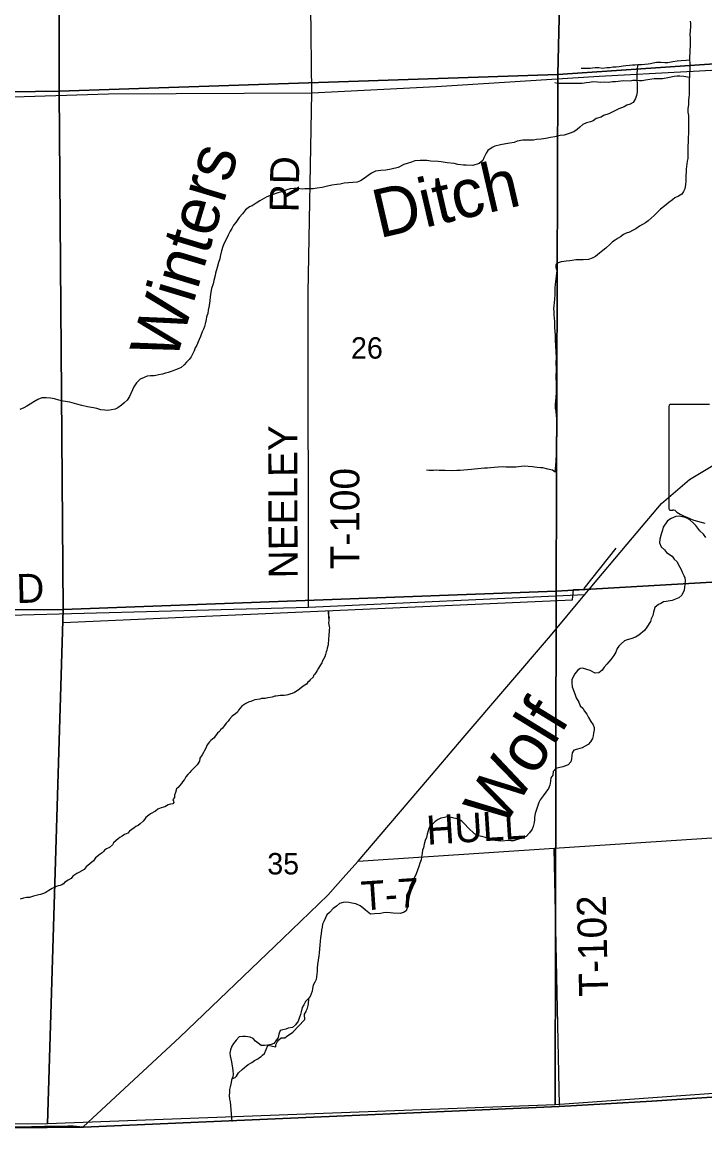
# Model space of a CAD drawing. Extents: x 1588073 to 2013523, y 1090242 to 1357120.
# Drawn here: x 1768455 to 1775515, y 1185832 to 1197284 of the extents above; entities that cross this region are included whole.
import ezdxf

# ---------------------------------------------------------------- set-up
doc = ezdxf.new("R2010")
doc.units = 0
for name, color, linetype in [('GM_X_Adjacent_County', 7, 'Continuous'), ('GM_X_County', 7, 'Continuous'), ('GM_X_County_Road', 7, 'Continuous'), ('GM_X_County_Road_Text', 7, 'Continuous'), ('GM_X_Minor_River', 7, 'Continuous'), ('GM_X_Minor_River_Text', 7, 'Continuous'), ('GM_X_Section', 7, 'Continuous'), ('GM_X_Section_Text', 7, 'Continuous'), ('GM_X_State_Route', 7, 'Continuous'), ('GM_X_State_Shield', 7, 'Continuous'), ('GM_X_Township', 7, 'Continuous'), ('GM_X_Township_Road', 7, 'Continuous'), ('GM_X_Township_Road_Text', 7, 'Continuous')]:
    doc.layers.add(name, color=color, linetype=linetype)

msp = doc.modelspace()

# ---------------------------------------------------------------- linework, layer by layer
at = {"layer": 'GM_X_Adjacent_County'}
msp.add_lwpolyline([(1753019, 1186176), (1755657, 1186096), (1758129, 1186050), (1760792, 1185951), (1760882, 1185948), (1762974, 1185870), (1766082, 1185832), (1769090, 1185861), (1774008, 1186075), (1774968, 1186130), (1777293, 1186285)], dxfattribs=at)
at = {"layer": 'GM_X_County'}
msp.add_lwpolyline([(1777293, 1186285), (1774968, 1186130), (1774008, 1186075), (1769090, 1185861), (1766082, 1185832), (1762974, 1185870), (1760882, 1185948), (1760792, 1185951), (1758129, 1186050), (1755657, 1186096), (1753019, 1186176)], dxfattribs=at)
at = {"layer": 'GM_X_County_Road'}
for points in [[(1763648, 1191143), (1763650, 1191143), (1765428, 1191106), (1766255, 1191097), (1771416, 1191235), (1774275, 1191367)], [(1766081, 1185846), (1766086, 1185845), (1766135, 1185843), (1766362, 1185843), (1766562, 1185846), (1766821, 1185848), (1767189, 1185852), (1767550, 1185856), (1767898, 1185861), (1768075, 1185862), (1768262, 1185864), (1768413, 1185865), (1768686, 1185869), (1768813, 1185871), (1768928, 1185873), (1768984, 1185873), (1769016, 1185872), (1769049, 1185868), (1769086, 1185863)]]:
    msp.add_lwpolyline(points, dxfattribs=at)
at = {"layer": 'GM_X_Minor_River'}
for p, q in [((1774267, 1191429), (1774596, 1191847)), ((1774147, 1191312), (1774157, 1191418)), ((1774157, 1191418), (1774159, 1191418)), ((1774159, 1191418), (1774263, 1191423)), ((1774263, 1191423), (1774267, 1191429)), ((1768881, 1191077), (1774147, 1191310)), ((1774147, 1191310), (1774147, 1191312))]:
    msp.add_line(p, q, dxfattribs=at)
for points in [[(1775363, 1197294), (1775365, 1197268), (1775365, 1197236), (1775362, 1197198), (1775360, 1197152), (1775362, 1197120), (1775361, 1197036), (1775358, 1196998), (1775357, 1196897), (1775359, 1196855), (1775360, 1196815), (1775360, 1196785), (1775356, 1196759), (1775356, 1196723), (1775353, 1196691), (1775351, 1196653), (1775353, 1196619), (1775354, 1196589), (1775354, 1196563), (1775352, 1196535), (1775349, 1196509), (1775347, 1196477), (1775345, 1196432), (1775340, 1196388), (1775340, 1196354), (1775344, 1196320), (1775345, 1196288), (1775345, 1196260), (1775347, 1196222), (1775346, 1196134), (1775343, 1196090), (1775343, 1196044), (1775340, 1196004), (1775340, 1195915), (1775337, 1195875), (1775333, 1195845), (1775329, 1195819), (1775326, 1195793), (1775322, 1195765), (1775322, 1195735), (1775319, 1195699), (1775319, 1195641), (1775314, 1195605), (1775306, 1195561), (1775294, 1195533), (1775275, 1195505), (1775241, 1195485), (1775205, 1195466), (1775179, 1195446), (1775142, 1195418), (1775100, 1195384), (1775057, 1195349), (1775025, 1195319), (1774991, 1195285), (1774958, 1195256), (1774930, 1195230), (1774902, 1195210), (1774871, 1195190), (1774839, 1195173), (1774801, 1195147), (1774768, 1195129), (1774734, 1195113), (1774702, 1195102), (1774674, 1195088), (1774644, 1195064), (1774617, 1195052), (1774587, 1195029), (1774561, 1195011), (1774535, 1194989), (1774492, 1194947), (1774458, 1194922), (1774425, 1194894), (1774385, 1194862), (1774349, 1194843), (1774310, 1194831), (1774258, 1194827), (1774230, 1194826), (1774182, 1194826), (1774144, 1194821), (1774118, 1194815), (1774082, 1194811), (1774056, 1194809), (1774030, 1194806), (1773999, 1194794), (1773973, 1194776), (1773975, 1194748), (1773983, 1194716), (1773980, 1194686), (1773978, 1194660), (1773974, 1194628), (1773971, 1194602), (1773967, 1194572), (1773965, 1194538), (1773962, 1194506)], [(1775358, 1196892), (1775351, 1196891), (1775321, 1196888), (1775271, 1196882), (1775229, 1196879), (1775183, 1196875), (1775132, 1196864), (1775102, 1196864), (1775060, 1196866), (1775014, 1196865), (1774980, 1196861), (1774954, 1196853), (1774928, 1196850), (1774894, 1196846), (1774858, 1196842), (1774823, 1196841), (1774793, 1196839), (1774767, 1196839), (1774735, 1196835), (1774697, 1196832), (1774669, 1196828), (1774629, 1196822), (1774597, 1196819), (1774563, 1196817), (1774531, 1196813), (1774500, 1196812), (1774456, 1196806), (1774418, 1196810), (1774380, 1196811), (1774354, 1196809), (1774328, 1196805), (1774296, 1196804), (1774264, 1196806), (1774236, 1196806)], [(1774817, 1196840), (1774813, 1196789), (1774811, 1196752), (1774810, 1196716), (1774812, 1196682), (1774814, 1196652), (1774813, 1196622), (1774815, 1196594), (1774815, 1196560), (1774808, 1196524), (1774798, 1196494), (1774772, 1196452), (1774743, 1196434), (1774709, 1196425), (1774681, 1196409), (1774625, 1196389), (1774598, 1196372), (1774548, 1196348), (1774522, 1196336), (1774467, 1196317), (1774441, 1196303), (1774391, 1196288), (1774361, 1196264), (1774331, 1196252), (1774290, 1196242), (1774252, 1196225), (1774222, 1196197), (1774193, 1196173), (1774159, 1196150), (1774111, 1196132), (1774059, 1196114), (1774020, 1196111), (1773964, 1196099), (1773918, 1196092), (1773870, 1196082), (1773822, 1196075), (1773773, 1196069), (1773743, 1196065), (1773693, 1196062), (1773633, 1196062), (1773575, 1196053), (1773543, 1196039), (1773498, 1196032), (1773458, 1196026), (1773402, 1196015), (1773342, 1196003), (1773314, 1195987), (1773269, 1195956), (1773253, 1195928), (1773230, 1195880), (1773218, 1195852), (1773182, 1195824), (1773117, 1195803), (1773045, 1195806), (1773019, 1195806), (1772959, 1195812), (1772923, 1195823), (1772849, 1195830), (1772787, 1195840), (1772757, 1195843), (1772681, 1195847), (1772639, 1195852), (1772570, 1195854), (1772516, 1195851), (1772480, 1195837), (1772436, 1195822), (1772402, 1195812), (1772343, 1195780), (1772271, 1195763), (1772215, 1195754), (1772164, 1195750), (1772110, 1195743), (1772066, 1195723), (1772034, 1195697), (1771983, 1195660), (1771955, 1195642), (1771921, 1195628), (1771875, 1195625), (1771830, 1195623), (1771786, 1195618), (1771744, 1195610), (1771710, 1195606), (1771658, 1195597), (1771614, 1195589), (1771557, 1195574), (1771507, 1195566), (1771465, 1195561), (1771413, 1195559), (1771379, 1195559), (1771353, 1195558), (1771327, 1195560), (1771297, 1195564), (1771269, 1195564), (1771228, 1195559), (1771192, 1195551), (1771142, 1195530), (1771100, 1195518), (1771039, 1195499), (1770987, 1195479), (1770961, 1195465), (1770914, 1195436)], [(1775355, 1196712), (1775297, 1196720), (1775257, 1196724), (1775229, 1196724), (1775197, 1196723), (1775149, 1196711), (1775077, 1196698), (1775037, 1196696), (1774992, 1196697), (1774944, 1196691), (1774902, 1196685), (1774868, 1196678), (1774838, 1196678), (1774800, 1196680), (1774770, 1196679), (1774742, 1196675), (1774678, 1196676), (1774645, 1196674), (1774591, 1196666), (1774559, 1196665), (1774517, 1196661), (1774481, 1196662), (1774431, 1196660), (1774405, 1196664), (1774357, 1196665), (1774323, 1196661), (1774286, 1196657), (1774246, 1196650), (1774214, 1196648), (1774064, 1196650), (1774028, 1196648), (1773994, 1196650), (1773964, 1196657)], [(1770914, 1195436), (1770876, 1195412), (1770832, 1195386), (1770806, 1195373), (1770765, 1195345), (1770735, 1195303), (1770700, 1195265), (1770666, 1195214), (1770641, 1195184), (1770623, 1195152), (1770605, 1195124), (1770584, 1195080), (1770560, 1195030), (1770543, 1194998), (1770531, 1194964), (1770516, 1194918), (1770502, 1194862), (1770498, 1194836), (1770487, 1194800), (1770473, 1194748), (1770456, 1194690), (1770452, 1194664), (1770437, 1194612), (1770431, 1194578), (1770414, 1194530), (1770404, 1194472), (1770391, 1194376), (1770386, 1194338), (1770380, 1194306), (1770374, 1194272), (1770363, 1194236), (1770359, 1194208), (1770349, 1194164), (1770342, 1194138), (1770332, 1194108), (1770318, 1194082), (1770299, 1194034), (1770275, 1193979), (1770260, 1193945), (1770246, 1193917), (1770234, 1193885), (1770221, 1193859), (1770203, 1193823), (1770181, 1193797), (1770156, 1193769), (1770130, 1193741), (1770098, 1193712), (1770069, 1193698), (1770041, 1193688), (1770007, 1193676), (1769965, 1193663), (1769939, 1193655), (1769906, 1193643), (1769868, 1193636), (1769822, 1193628), (1769784, 1193627), (1769748, 1193625), (1769716, 1193609), (1769675, 1193594), (1769637, 1193556), (1769610, 1193514), (1769596, 1193484), (1769567, 1193412), (1769541, 1193374), (1769511, 1193347), (1769482, 1193323), (1769446, 1193295), (1769416, 1193283), (1769380, 1193276), (1769341, 1193270), (1769311, 1193272), (1769269, 1193277), (1769227, 1193289), (1769193, 1193298), (1769131, 1193306), (1769073, 1193321), (1769021, 1193335), (1768947, 1193354), (1768879, 1193367), (1768835, 1193375), (1768789, 1193388), (1768747, 1193396), (1768703, 1193401), (1768659, 1193399), (1768619, 1193383), (1768575, 1193360), (1768538, 1193336), (1768504, 1193314), (1768472, 1193295), (1768433, 1193279)], [(1773962, 1194506), (1773962, 1194470), (1773960, 1194417), (1773955, 1194389), (1773953, 1194349), (1773951, 1194323), (1773954, 1194291), (1773954, 1194259), (1773958, 1194223), (1773959, 1194189), (1773959, 1194159), (1773961, 1194127), (1773962, 1194089), (1773966, 1194045), (1773967, 1194002), (1773971, 1193926), (1773974, 1193888), (1773974, 1193862), (1773976, 1193832), (1773975, 1193748), (1773977, 1193716), (1773975, 1193593), (1773977, 1193567), (1773976, 1193451), (1773972, 1193407), (1773969, 1193367), (1773967, 1193335), (1773968, 1193293), (1773972, 1193261), (1773978, 1193214), (1773979, 1193188), (1773981, 1193158), (1773981, 1193126), (1773983, 1193094), (1773981, 1192894), (1773978, 1192862), (1773978, 1192826), (1773976, 1192796), (1773975, 1192770), (1773973, 1192743), (1773971, 1192707), (1773968, 1192659), (1773968, 1192631), (1773940, 1192652), (1773890, 1192664), (1773840, 1192675), (1773814, 1192677), (1773780, 1192679), (1773734, 1192686), (1773686, 1192690), (1773652, 1192692), (1773614, 1192689), (1773561, 1192683), (1773523, 1192682), (1773455, 1192682), (1773427, 1192685), (1773379, 1192683), (1773337, 1192678), (1773297, 1192676), (1773267, 1192674), (1773235, 1192671), (1773166, 1192665), (1773134, 1192664), (1773102, 1192660), (1773064, 1192654), (1773022, 1192653), (1772984, 1192649), (1772950, 1192647), (1772890, 1192644), (1772829, 1192648), (1772767, 1192649), (1772735, 1192651), (1772707, 1192650), (1772665, 1192648), (1772635, 1192652)], [(1775525, 1191956), (1775499, 1191989), (1775463, 1192025), (1775442, 1192053), (1775422, 1192080), (1775392, 1192108), (1775364, 1192134), (1775338, 1192153), (1775310, 1192163), (1775282, 1192171), (1775248, 1192176), (1775216, 1192172), (1775166, 1192152), (1775128, 1192129), (1775083, 1192063), (1775075, 1192033), (1775062, 1191991), (1775050, 1191937), (1775047, 1191901), (1775063, 1191861), (1775099, 1191830), (1775118, 1191802), (1775176, 1191763), (1775198, 1191731), (1775228, 1191703), (1775243, 1191675), (1775269, 1191624), (1775279, 1191598), (1775298, 1191564), (1775308, 1191538), (1775312, 1191511), (1775308, 1191471), (1775305, 1191441), (1775299, 1191411), (1775278, 1191359), (1775244, 1191332), (1775210, 1191318), (1775178, 1191304), (1775115, 1191295), (1775087, 1191291), (1775061, 1191275), (1775035, 1191262), (1774999, 1191232), (1774984, 1191184), (1774978, 1191150), (1774961, 1191114), (1774953, 1191088), (1774914, 1191028), (1774892, 1190996), (1774833, 1190947), (1774797, 1190925), (1774749, 1190910), (1774711, 1190898), (1774684, 1190886), (1774650, 1190858), (1774624, 1190833), (1774609, 1190807), (1774593, 1190771), (1774575, 1190735), (1774542, 1190693), (1774502, 1190647), (1774475, 1190614), (1774453, 1190586), (1774418, 1190556), (1774382, 1190554), (1774329, 1190581), (1774251, 1190604), (1774224, 1190600), (1774198, 1190580), (1774170, 1190548), (1774153, 1190515), (1774139, 1190485), (1774139, 1190453), (1774144, 1190412), (1774160, 1190368), (1774174, 1190328), (1774185, 1190298)], [(1771629, 1191134), (1771627, 1191120), (1771624, 1191200), (1771625, 1191091), (1771624, 1191077), (1771628, 1191053), (1771630, 1191035), (1771633, 1191021), (1771631, 1191001), (1771629, 1190987), (1771628, 1190951), (1771626, 1190933), (1771624, 1190917), (1771623, 1190887), (1771621, 1190867), (1771621, 1190847), (1771610, 1190811), (1771606, 1190791), (1771599, 1190773), (1771597, 1190759), (1771591, 1190745), (1771586, 1190723), (1771570, 1190697), (1771558, 1190673), (1771553, 1190659), (1771539, 1190638), (1771520, 1190606), (1771506, 1190582), (1771494, 1190564), (1771481, 1190544), (1771469, 1190528), (1771463, 1190512), (1771432, 1190485), (1771424, 1190471), (1771410, 1190461), (1771394, 1190441), (1771361, 1190420), (1771341, 1190402), (1771309, 1190378), (1771270, 1190353), (1771248, 1190343), (1771232, 1190339), (1771202, 1190330), (1771188, 1190326), (1771164, 1190322), (1771150, 1190323), (1771124, 1190321), (1771102, 1190319), (1771083, 1190316), (1771069, 1190314), (1771039, 1190306), (1770995, 1190299), (1770967, 1190293), (1770929, 1190290), (1770913, 1190286), (1770863, 1190277), (1770845, 1190271), (1770820, 1190261), (1770802, 1190256), (1770768, 1190240), (1770746, 1190226), (1770728, 1190211), (1770691, 1190171), (1770681, 1190151), (1770660, 1190134), (1770628, 1190108), (1770601, 1190078), (1770585, 1190056), (1770565, 1190035), (1770548, 1190011), (1770528, 1189985), (1770507, 1189967), (1770501, 1189953), (1770475, 1189934), (1770450, 1189902), (1770442, 1189886), (1770406, 1189857), (1770391, 1189843), (1770381, 1189829), (1770367, 1189811), (1770354, 1189779), (1770342, 1189755), (1770330, 1189733), (1770317, 1189710), (1770294, 1189674), (1770290, 1189642), (1770265, 1189606), (1770239, 1189578), (1770198, 1189539), (1770190, 1189525), (1770170, 1189505), (1770149, 1189482), (1770135, 1189454), (1770112, 1189430), (1770104, 1189414), (1770078, 1189384), (1770069, 1189370), (1770053, 1189359), (1770041, 1189321), (1770032, 1189293), (1770030, 1189269)], [(1774185, 1190298), (1774211, 1190255), (1774225, 1190217), (1774252, 1190191), (1774270, 1190161), (1774294, 1190128), (1774312, 1190094), (1774335, 1190054), (1774359, 1190021), (1774369, 1189993), (1774369, 1189967), (1774364, 1189933), (1774360, 1189907), (1774354, 1189877), (1774331, 1189843), (1774309, 1189815), (1774277, 1189800), (1774246, 1189782), (1774198, 1189768), (1774160, 1189759), (1774144, 1189731), (1774139, 1189701), (1774135, 1189667), (1774129, 1189637), (1774102, 1189607), (1774046, 1189585), (1774002, 1189574), (1773974, 1189568), (1773947, 1189536), (1773941, 1189500), (1773923, 1189470), (1773918, 1189436), (1773910, 1189394), (1773897, 1189360), (1773871, 1189323), (1773841, 1189287), (1773812, 1189245), (1773798, 1189217), (1773788, 1189187), (1773769, 1189135), (1773761, 1189101), (1773754, 1189065), (1773754, 1189039), (1773750, 1189009), (1773739, 1188969), (1773729, 1188939), (1773703, 1188903), (1773666, 1188865), (1773620, 1188846), (1773535, 1188819), (1773509, 1188819), (1773473, 1188823), (1773421, 1188818), (1773379, 1188820), (1773347, 1188825), (1773313, 1188831), (1773279, 1188841), (1773247, 1188854), (1773219, 1188862), (1773163, 1188874), (1773133, 1188893), (1773066, 1188954), (1773034, 1188992), (1773000, 1189022), (1772970, 1189043), (1772918, 1189053), (1772892, 1189062), (1772850, 1189068), (1772822, 1189062), (1772786, 1189055), (1772756, 1189041), (1772725, 1189021), (1772669, 1188965), (1772652, 1188922), (1772644, 1188890), (1772636, 1188854), (1772623, 1188824), (1772613, 1188786), (1772604, 1188748), (1772596, 1188722), (1772592, 1188692), (1772583, 1188650), (1772581, 1188624), (1772567, 1188588), (1772558, 1188556), (1772542, 1188516), (1772530, 1188478), (1772487, 1188394), (1772476, 1188368), (1772460, 1188334), (1772454, 1188308), (1772441, 1188280), (1772431, 1188254), (1772429, 1188228), (1772431, 1188188), (1772430, 1188156), (1772436, 1188126), (1772426, 1188096), (1772399, 1188080), (1772363, 1188070), (1772291, 1188071)], [(1770030, 1189269), (1770015, 1189249), (1770021, 1189231), (1770025, 1189217), (1770013, 1189203), (1769988, 1189199), (1769964, 1189192), (1769932, 1189172), (1769916, 1189168), (1769894, 1189161), (1769874, 1189153), (1769858, 1189147), (1769835, 1189127), (1769781, 1189098), (1769766, 1189084), (1769734, 1189063), (1769722, 1189041), (1769707, 1189025), (1769675, 1188997), (1769655, 1188980), (1769630, 1188968), (1769614, 1188954), (1769566, 1188919), (1769549, 1188901), (1769513, 1188884), (1769491, 1188868), (1769467, 1188854), (1769448, 1188840), (1769428, 1188823), (1769400, 1188799), (1769391, 1188779), (1769357, 1188752), (1769329, 1188736), (1769306, 1188724), (1769298, 1188710), (1769284, 1188696), (1769262, 1188683), (1769213, 1188643), (1769192, 1188612), (1769117, 1188551), (1769095, 1188523), (1769042, 1188492), (1769022, 1188482), (1768980, 1188454), (1768963, 1188431), (1768931, 1188413), (1768893, 1188390), (1768882, 1188374), (1768864, 1188366), (1768848, 1188360), (1768828, 1188354), (1768810, 1188349), (1768790, 1188341), (1768766, 1188329), (1768731, 1188308), (1768709, 1188294), (1768693, 1188284), (1768677, 1188277), (1768644, 1188265), (1768628, 1188263), (1768572, 1188248), (1768552, 1188242), (1768530, 1188235), (1768502, 1188233), (1768468, 1188228), (1768434, 1188218)], [(1772291, 1188071), (1772261, 1188075), (1772219, 1188078), (1772193, 1188076), (1772159, 1188070), (1772097, 1188067), (1772058, 1188063), (1772005, 1188102), (1771979, 1188126), (1771949, 1188147), (1771905, 1188169), (1771865, 1188174), (1771833, 1188184), (1771801, 1188186), (1771773, 1188182), (1771737, 1188171), (1771706, 1188145), (1771670, 1188119), (1771632, 1188080), (1771607, 1188054), (1771591, 1188024), (1771577, 1187994), (1771562, 1187960), (1771558, 1187926), (1771552, 1187898), (1771547, 1187858), (1771541, 1187820), (1771536, 1187780), (1771534, 1187744), (1771527, 1187660), (1771523, 1187630), (1771510, 1187542), (1771506, 1187505), (1771505, 1187477), (1771503, 1187441), (1771499, 1187413), (1771494, 1187387), (1771480, 1187359), (1771466, 1187327), (1771459, 1187295), (1771453, 1187265), (1771445, 1187239), (1771435, 1187211), (1771410, 1187184), (1771386, 1187158), (1771368, 1187126), (1771351, 1187096), (1771339, 1187054), (1771333, 1187026), (1771324, 1186996), (1771308, 1186956), (1771283, 1186918), (1771251, 1186889), (1771207, 1186883), (1771181, 1186873), (1771151, 1186867), (1771122, 1186858), (1771110, 1186822), (1771102, 1186786), (1771077, 1186754), (1771059, 1186726), (1771029, 1186714), (1770995, 1186709), (1770962, 1186705), (1770928, 1186703), (1770897, 1186728), (1770869, 1186750), (1770845, 1186776), (1770813, 1186789), (1770765, 1186799), (1770737, 1186799), (1770699, 1186794), (1770668, 1186758), (1770642, 1186724), (1770624, 1186696), (1770611, 1186658), (1770603, 1186626), (1770607, 1186598), (1770612, 1186566), (1770620, 1186536), (1770624, 1186510), (1770629, 1186474), (1770633, 1186444), (1770637, 1186409), (1770635, 1186379), (1770620, 1186347), (1770618, 1186321), (1770605, 1186277), (1770601, 1186251), (1770599, 1186219), (1770595, 1186189), (1770600, 1186151), (1770606, 1186121), (1770623, 1185919)], [(1771377, 1186970), (1771375, 1187029), (1771393, 1187055), (1771397, 1187069), (1771406, 1187089), (1771410, 1187105), (1771414, 1187118), (1771416, 1187135), (1771417, 1187153), (1771419, 1187171), (1771421, 1187187), (1771423, 1187198)], [(1770995, 1186706), (1771077, 1186690), (1771079, 1186710), (1771085, 1186726), (1771096, 1186744), (1771110, 1186764), (1771132, 1186782), (1771154, 1186784), (1771172, 1186785), (1771189, 1186797), (1771203, 1186809), (1771231, 1186824), (1771254, 1186841), (1771374, 1186970)], [(1770625, 1186358), (1770657, 1186372), (1770670, 1186388), (1770682, 1186406), (1770692, 1186420), (1770731, 1186457), (1770753, 1186477), (1770771, 1186491), (1770794, 1186508), (1770830, 1186530), (1770858, 1186549), (1770877, 1186559), (1770893, 1186567), (1770909, 1186581), (1770927, 1186592), (1770941, 1186604), (1770960, 1186622), (1770997, 1186705)]]:
    msp.add_lwpolyline(points, dxfattribs=at)
at = {"layer": 'GM_X_Section'}
for points in [[(1774119, 1202026), (1779468, 1202448), (1779354, 1197106), (1773993, 1196742)], [(1774119, 1202026), (1773993, 1196742), (1768839, 1196569), (1768847, 1201856)], [(1768847, 1201856), (1768839, 1196569), (1763676, 1196498), (1763564, 1201823)], [(1773993, 1196742), (1779354, 1197106), (1779278, 1191783), (1779289, 1191709), (1773976, 1191400)], [(1768839, 1196569), (1773993, 1196742), (1773976, 1191400), (1768880, 1191210)], [(1763676, 1196498), (1768839, 1196569), (1768880, 1191210), (1763648, 1191188)], [(1779289, 1191709), (1779314, 1186473), (1773968, 1186091), (1773976, 1191400)], [(1773976, 1191400), (1773968, 1186091), (1768718, 1185893), (1768880, 1191210)], [(1763648, 1191188), (1768880, 1191210), (1768718, 1185893), (1763431, 1185876), (1763401, 1185876)]]:
    msp.add_lwpolyline(points, close=True, dxfattribs=at)
at = {"layer": 'GM_X_State_Route'}
for points in [[(1772748, 1189569), (1772748, 1189569), (1773017, 1189885), (1773919, 1190939), (1774275, 1191367), (1774767, 1191953), (1775065, 1192306), (1775357, 1192557), (1776150, 1193032), (1776151, 1193033)], [(1772169, 1188890), (1772169, 1188890), (1772748, 1189569)], [(1769086, 1185863), (1770086, 1186791), (1771150, 1187812), (1771615, 1188260), (1771802, 1188469), (1771931, 1188611), (1772169, 1188890)]]:
    msp.add_lwpolyline(points, dxfattribs=at)
at = {"layer": 'GM_X_State_Shield'}
for p, q in [((1775141, 1193312), (1775141, 1192255)), ((1775563, 1193330), (1775155, 1193330))]:
    msp.add_line(p, q, dxfattribs=at)
for centre, radius, start, end in [((1775157, 1193314), 16.1, 98.1301, 188.1301), ((1775158, 1192253), 16.3, 171.9584, 258.3066), ((1775160, 1192361), 124, 267.339, 280.6039), ((1775185, 1192194), 44.8, 29.7484, 93.2717), ((1775751, 1193144), 1066, 240.4129, 257.1985)]:
    msp.add_arc(centre, radius, start, end, dxfattribs=at)
at = {"layer": 'GM_X_Township'}
msp.add_lwpolyline([(1777293, 1186285), (1774968, 1186130), (1774008, 1186075), (1769090, 1185861), (1766082, 1185832), (1762974, 1185870), (1760882, 1185948), (1760792, 1185951), (1758129, 1186050), (1755657, 1186096), (1753019, 1186176)], dxfattribs=at)
at = {"layer": 'GM_X_Township_Road'}
for points in [[(1771450, 1196554), (1771442, 1197449), (1771444, 1198927), (1771440, 1198957), (1771777, 1199230), (1772254, 1199241), (1774017, 1199339)], [(1771450, 1196554), (1772736, 1196620), (1774421, 1196724), (1776233, 1196823), (1776664, 1196856)], [(1766234, 1196459), (1767710, 1196490), (1769349, 1196543), (1771450, 1196554)], [(1771416, 1191235), (1771412, 1194487), (1771450, 1196554)], [(1771931, 1188611), (1773957, 1188744), (1779276, 1189093)], [(1774011, 1186087), (1773957, 1188744)]]:
    msp.add_lwpolyline(points, dxfattribs=at)

# ---------------------------------------------------------------- texts
at = {"layer": 'GM_X_County_Road_Text'}
msp.add_text('RD', height=300, rotation=1.4816, dxfattribs=at).set_placement((1768109, 1191270))
at = {"layer": 'GM_X_Minor_River_Text'}
for s, rotation, p in [('Winters', 73.188, (1770042, 1193762)), ('Ditch', 13.0717, (1772148, 1195048)), ('Wolf', 58.4846, (1773427, 1188937))]:
    msp.add_text(s, height=500.3, rotation=rotation, dxfattribs=at).set_placement(p)
at = {"layer": 'GM_X_Section_Text'}
for s, p in [('26', (1771856, 1193805)), ('35', (1770990, 1188473))]:
    msp.add_text(s, height=221, rotation=0, dxfattribs=at).set_placement(p)
at = {"layer": 'GM_X_Township_Road_Text'}
for s, rotation, p in [('RD', 89.0128, (1771313, 1195316)), ('NEELEY', 90.1767, (1771304, 1191534)), ('T-100', 90, (1771942, 1191627)), ('HULL', 3.6085, (1772645, 1188779)), ('T-7', 3.8458, (1771970, 1188099)), ('T-102', 91.4043, (1774515, 1187213))]:
    msp.add_text(s, height=300, rotation=rotation, dxfattribs=at).set_placement(p)

doc.saveas('drawing.dxf')
